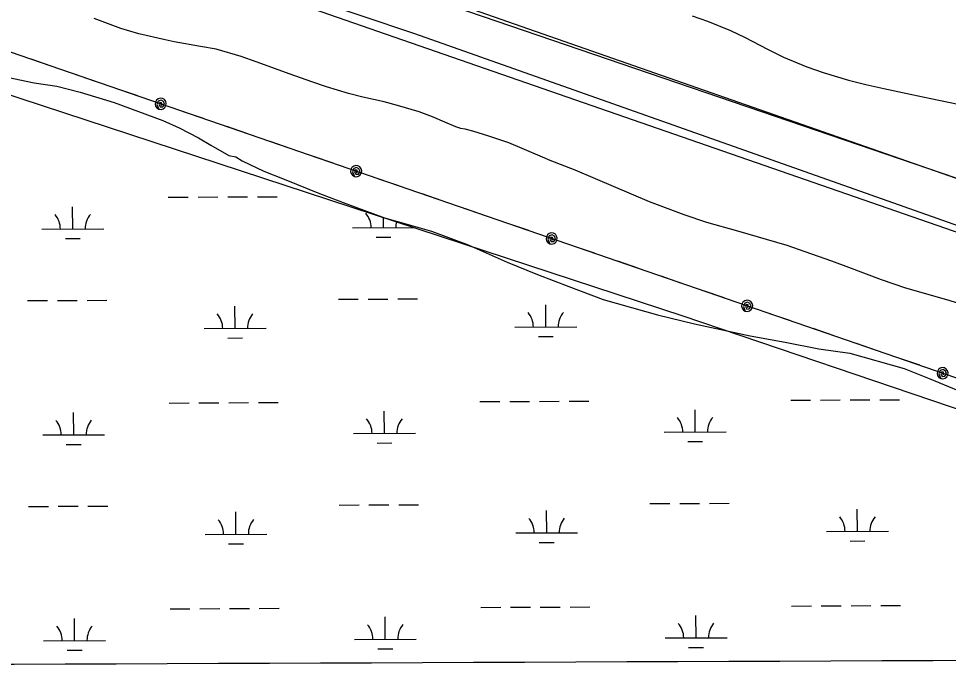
# Model space of a CAD drawing. Extents: x 3424494 to 3462436, y 522220 to 547718.
# Drawn here: x 3428687 to 3430189, y 533661 to 534715 of the extents above; entities that cross this region are included whole.
import ezdxf

# ---------------------------------------------------------------- set-up
doc = ezdxf.new("R2010")
doc.units = 0
for name, color, linetype in [('V-GRID-MAJR', 7, 'Continuous'), ('V-SITE-VEGE', 7, 'Continuous'), ('V-TOPO-SHOR', 7, 'Continuous'), ('V-UTIL-LINE', 7, 'Continuous'), ('V-WETL-SWMP', 7, 'Continuous')]:
    doc.layers.add(name, color=color, linetype=linetype)

msp = doc.modelspace()

# ---------------------------------------------------------------- linework, layer by layer
at = {"layer": 'V-GRID-MAJR'}
msp.add_spline([(3428597.178, 533671.261), (3433874.427, 533693.136), (3439151.673, 533715.78), (3444428.916, 533739.1900000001), (3449706.156, 533763.3690000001), (3454983.3910000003, 533788.3150000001), (3460260.623, 533814.028), (3460260.6240000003, 533814.028)], degree=3, dxfattribs=at)
at = {"layer": 'V-SITE-VEGE'}
for p, q in [((3428592.0153967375, 534939.0078776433), (3429326.0810000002, 534690.9829999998)), ((3430523.262, 534346.6529999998), (3429111.396, 534829.88)), ((3428851.984, 534699.3549999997), (3428808.668, 534715.1659999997)), ((3429774.784, 534719.761), (3429799.524, 534711.0430000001)), ((3428880.977, 534690.6609999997), (3428851.984, 534699.3549999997)), ((3429799.524, 534711.0430000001), (3429836.938, 534696.117)), ((3428923.537, 534680.686), (3428880.977, 534690.661)), ((3429326.0810000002, 534690.983), (3431162.384, 534041.3980000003)), ((3429836.938, 534696.117), (3429860.294, 534684.394)), ((3429860.294, 534684.3939999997), (3429896.656, 534665.7879999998)), ((3428937.911, 534677.724), (3428923.537, 534680.686)), ((3428980.504, 534670.241), (3428937.911, 534677.724)), ((3429005.944, 534665.4769999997), (3428980.504, 534670.241)), ((3429046.544, 534654.1349999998), (3429005.944, 534665.4769999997)), ((3429070.548, 534645.5069999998), (3429046.544, 534654.1349999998)), ((3429896.656, 534665.7880000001), (3429922.348, 534653.029)), ((3429922.348, 534653.029), (3429960.093, 534637.426)), ((3429125.4450000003, 534625.113), (3429070.548, 534645.5069999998)), ((3429160.492, 534613.0129999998), (3429125.4450000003, 534625.113)), ((3429960.093, 534637.426), (3429986.5, 534628.015)), ((3429986.5, 534628.015), (3430027.31, 534615.731)), ((3428658.355, 534622.3589999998), (3428711.992, 534611.348)), ((3428711.992, 534611.348), (3428748.754, 534605.712)), ((3429183.946, 534604.6699999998), (3429160.492, 534613.0129999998)), ((3430027.31, 534615.731), (3430055.427, 534608.649)), ((3430055.427, 534608.649), (3430084.558, 534602.225)), ((3428748.754, 534605.7119999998), (3428786.204, 534596.3859999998)), ((3428786.204, 534596.3859999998), (3428841.24, 534579.4609999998)), ((3429219.845, 534594.2229999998), (3429183.946, 534604.6699999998)), ((3429243.055, 534588.378), (3429219.845, 534594.223)), ((3430084.558, 534602.225), (3430129.77, 534592.5700000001)), ((3430129.77, 534592.5700000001), (3430160.242, 534585.794)), ((3428841.24, 534579.4609999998), (3428919.686, 534550.4469999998)), ((3429277.0500000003, 534580.7289999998), (3429243.055, 534588.3779999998)), ((3429298.869, 534574.6240000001), (3429277.0500000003, 534580.729)), ((3430160.242, 534585.7939999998), (3430204.452, 534576.8209999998)), ((3429333.667, 534564.47), (3429298.869, 534574.6240000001)), ((3429355.46, 534556.4249999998), (3429333.667, 534564.47)), ((3428919.686, 534550.447), (3428946.0500000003, 534538.317)), ((3429375.307, 534547.85), (3429355.46, 534556.4249999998)), ((3429392.95, 534540.414), (3429375.307, 534547.85)), ((3428946.0500000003, 534538.317), (3428977.522, 534522.437)), ((3429401.228, 534537.5339999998), (3429392.95, 534540.4139999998)), ((3429407.866, 534536.338), (3429401.228, 534537.5339999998)), ((3429420.58, 534533.4019999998), (3429407.866, 534536.338)), ((3429446.5300000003, 534525.302), (3429420.58, 534533.402)), ((3428977.522, 534522.437), (3428997.256, 534510.3919999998)), ((3429478.538, 534514.075), (3429446.5300000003, 534525.302)), ((3428997.256, 534510.3919999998), (3429026.508, 534493.8059999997)), ((3429500.044, 534505.2029999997), (3429478.538, 534514.075)), ((3429533.128, 534491.188), (3429500.044, 534505.2029999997)), ((3429026.508, 534493.806), (3429037.528, 534491.45)), ((3429037.528, 534491.4499999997), (3429047.762, 534485.4249999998)), ((3429545.252, 534485.765), (3429533.128, 534491.188)), ((3429047.762, 534485.425), (3429082.9080000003, 534468.761)), ((3429585.796, 534469.991), (3429545.252, 534485.765)), ((3429082.9080000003, 534468.761), (3429115.8910000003, 534455.805)), ((3429618.878, 534455.9789999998), (3429585.796, 534469.991)), ((3429115.8910000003, 534455.8049999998), (3429173.046, 534432.226)), ((3429705.713, 534418.814), (3429618.878, 534455.9789999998)), ((3429173.046, 534432.226), (3429215.5670000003, 534416.203)), ((3429215.5670000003, 534416.203), (3429277.89, 534393.29)), ((3429761.988, 534397.844), (3429705.713, 534418.814)), ((3429798.698, 534385.7259999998), (3429761.988, 534397.844)), ((3429277.89, 534393.29), (3429316.056, 534382.4799999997)), ((3429316.056, 534382.4799999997), (3429353.488, 534371.679)), ((3429848.69, 534371.7689999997), (3429798.698, 534385.7259999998)), ((3429353.488, 534371.679), (3429412.873, 534349.542)), ((3429928.222, 534348.559), (3429848.69, 534371.7689999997)), ((3429412.873, 534349.542), (3429475.864, 534321.4659999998)), ((3429957.1890000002, 534337.924), (3429928.222, 534348.559)), ((3430000.242, 534323.23), (3429957.1890000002, 534337.924)), ((3430027.822, 534312.615), (3430000.242, 534323.23)), ((3429475.864, 534321.4659999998), (3429524.9620000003, 534301.6719999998)), ((3430080.5130000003, 534293.079), (3430027.822, 534312.615)), ((3429524.9620000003, 534301.6719999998), (3429575.542, 534281.8599999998)), ((3430119.972, 534279.259), (3430080.5130000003, 534293.079)), ((3429575.542, 534281.8599999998), (3429631.262, 534261.2449999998)), ((3430185.977, 534260.385), (3430119.972, 534279.259)), ((3429631.262, 534261.245), (3429718.607, 534236.5339999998)), ((3430210.827, 534252.852), (3430185.977, 534260.385)), ((3429718.607, 534236.5339999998), (3429778.824, 534221.753)), ((3429778.824, 534221.753), (3429868.447, 534202.1699999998)), ((3429868.447, 534202.1699999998), (3429925.039, 534191.8569999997)), ((3429925.039, 534191.857), (3429979.4220000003, 534181.574)), ((3429979.4220000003, 534181.574), (3430029.4220000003, 534174.2930000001)), ((3430029.4220000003, 534174.2930000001), (3430117.504, 534149.5719999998)), ((3430117.504, 534149.5719999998), (3430157.815, 534133.577)), ((3430157.815, 534133.577), (3430220.099, 534107.7189999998))]:
    msp.add_line(p, q, dxfattribs=at)
at = {"layer": 'V-TOPO-SHOR'}
for p, q in [((3432037.052, 533814.144), (3428591.685294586, 535020.0628069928)), ((3432061.23, 533723.436), (3428592.0560937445, 534929.0149315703))]:
    msp.add_line(p, q, dxfattribs=at)
at = {"layer": 'V-UTIL-LINE'}
for points in [[(3428593.037, 534688.825), (3431292.597, 533758.193), (3432847.102, 533231.087)], [(3428739.4930000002, 534638.335), (3428707.349, 534649.416)], [(3428809.452, 534614.218), (3428777.308, 534625.299)], [(3428879.412, 534590.1), (3428847.268, 534601.181)], [(3428916.289, 534577.388), (3428917.065, 534574.618), (3428918.54, 534576.417), (3428917.733, 534579.042), (3428914.876, 534579.684), (3428913.617, 534576.528), (3428915.5670000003, 534572.264), (3428919.8140000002, 534572.681), (3428922.565, 534576.691), (3428920.768, 534580.902), (3428916.958, 534583.242), (3428912.441, 534581.549), (3428910.344, 534576.459), (3428913.356, 534568.88), (3428916.835, 534568.405), (3428920.231, 534569.297), (3428923.0270000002, 534571.422), (3428924.7970000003, 534574.455), (3428925.272, 534577.934), (3428924.379, 534581.331), (3428922.255, 534584.127), (3428919.222, 534585.897), (3428915.7430000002, 534586.372), (3428912.346, 534585.479), (3428909.5500000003, 534583.354), (3428907.7800000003, 534580.321), (3428907.305, 534576.8420000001), (3428908.198, 534573.446), (3428910.323, 534570.65), (3428913.356, 534568.88)], [(3428985.2970000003, 534553.598), (3428953.153, 534564.679)], [(3429055.257, 534529.48), (3429023.113, 534540.561)], [(3429125.216, 534505.363), (3429093.072, 534516.444)], [(3429195.176, 534481.245), (3429163.032, 534492.326)], [(3429232.051, 534468.534), (3429232.828, 534465.764), (3429234.303, 534467.563), (3429233.495, 534470.188), (3429230.639, 534470.83), (3429229.38, 534467.6730000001), (3429231.33, 534463.41), (3429235.577, 534463.827), (3429238.328, 534467.837), (3429236.5300000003, 534472.0480000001), (3429232.721, 534474.387), (3429228.204, 534472.6950000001), (3429226.107, 534467.604), (3429229.1180000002, 534460.025), (3429232.597, 534459.55), (3429235.994, 534460.443), (3429238.79, 534462.568), (3429240.56, 534465.601), (3429241.035, 534469.08), (3429240.142, 534472.476), (3429238.017, 534475.272), (3429234.985, 534477.042), (3429231.505, 534477.517), (3429228.109, 534476.6240000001), (3429225.313, 534474.5), (3429223.543, 534471.4670000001), (3429223.068, 534467.988), (3429223.961, 534464.591), (3429226.086, 534461.795), (3429229.1180000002, 534460.025)], [(3429301.061, 534444.743), (3429268.917, 534455.824)], [(3429371.021, 534420.625), (3429338.877, 534431.706)], [(3429440.98, 534396.508), (3429408.836, 534407.589)], [(3429510.94, 534372.39), (3429478.796, 534383.471)], [(3429547.8140000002, 534359.68), (3429548.591, 534356.909), (3429550.066, 534358.709), (3429549.258, 534361.333), (3429546.401, 534361.975), (3429545.143, 534358.819), (3429547.093, 534354.556), (3429551.34, 534354.973), (3429554.091, 534358.983), (3429552.293, 534363.194), (3429548.483, 534365.533), (3429543.966, 534363.841), (3429541.87, 534358.75), (3429544.881, 534351.171), (3429548.36, 534350.696), (3429551.757, 534351.589), (3429554.553, 534353.714), (3429556.323, 534356.746), (3429556.798, 534360.226), (3429555.9050000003, 534363.622), (3429553.7800000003, 534366.4180000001), (3429550.747, 534368.188), (3429547.268, 534368.6630000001), (3429543.872, 534367.77), (3429541.076, 534365.6460000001), (3429539.306, 534362.613), (3429538.8310000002, 534359.134), (3429539.724, 534355.737), (3429541.848, 534352.941), (3429544.881, 534351.171)], [(3429616.825, 534335.888), (3429584.681, 534346.969)], [(3429686.785, 534311.77), (3429654.6410000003, 534322.851)], [(3429756.744, 534287.653), (3429724.6, 534298.734)], [(3429826.704, 534263.536), (3429794.56, 534274.617)], [(3429863.577, 534250.825), (3429864.353, 534248.055), (3429865.828, 534249.855), (3429865.021, 534252.479), (3429862.164, 534253.121), (3429860.906, 534249.965), (3429862.856, 534245.702), (3429867.102, 534246.118), (3429869.853, 534250.129), (3429868.056, 534254.34), (3429864.2460000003, 534256.679), (3429859.7290000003, 534254.987), (3429857.632, 534249.8960000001), (3429860.644, 534242.317), (3429864.123, 534241.8420000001), (3429867.519, 534242.735), (3429870.315, 534244.859), (3429872.085, 534247.892), (3429872.56, 534251.371), (3429871.667, 534254.768), (3429869.543, 534257.564), (3429866.5100000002, 534259.334), (3429863.031, 534259.809), (3429859.634, 534258.916), (3429856.838, 534256.791), (3429855.068, 534253.759), (3429854.593, 534250.279), (3429855.486, 534246.883), (3429857.611, 534244.087), (3429860.644, 534242.317)], [(3429932.589, 534227.034), (3429900.4450000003, 534238.115)], [(3430002.549, 534202.916), (3429970.4050000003, 534213.997)], [(3430072.508, 534178.799), (3430040.364, 534189.88)], [(3430142.468, 534154.681), (3430110.324, 534165.762)], [(3430179.34, 534141.971), (3430180.116, 534139.201), (3430181.591, 534141), (3430180.7830000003, 534143.625), (3430177.927, 534144.267), (3430176.668, 534141.111), (3430178.6180000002, 534136.8470000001), (3430182.865, 534137.264), (3430185.616, 534141.274), (3430183.818, 534145.485), (3430180.009, 534147.825), (3430175.492, 534146.132), (3430173.395, 534141.042), (3430176.406, 534133.462), (3430179.886, 534132.988), (3430183.282, 534133.88), (3430186.078, 534136.005), (3430187.848, 534139.0380000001), (3430188.323, 534142.517), (3430187.43, 534145.914), (3430185.305, 534148.71), (3430182.273, 534150.48), (3430178.794, 534150.955), (3430175.397, 534150.062), (3430172.6010000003, 534147.937), (3430170.8310000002, 534144.904), (3430170.356, 534141.425), (3430171.2490000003, 534138.029), (3430173.3740000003, 534135.233), (3430176.406, 534133.462)]]:
    msp.add_lwpolyline(points, dxfattribs=at)
at = {"layer": 'V-WETL-SWMP'}
for p, q in [((3428593.3239028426, 534617.7107601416), (3429759.8273758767, 534234.4642022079)), ((3428928.635138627, 534426.4255631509), (3428960.6348085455, 534426.5698462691)), ((3428976.6346435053, 534426.6419878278), (3429008.634313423, 534426.7862709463)), ((3429024.634148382, 534426.8584125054), (3429056.6338183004, 534427.0026956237)), ((3429072.6336532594, 534427.0748371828), (3429104.6333231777, 534427.2191203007)), ((3428774.273496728, 534374.9870666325), (3428774.111195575, 534410.9866869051)), ((3429276.17631952, 534377.250093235), (3429276.103561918, 534393.388278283)), ((3428724.274012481, 534374.7616242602), (3428824.272980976, 534375.2125090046)), ((3429226.176835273, 534377.0246508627), (3429324.56001297, 534377.4682501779)), ((3428762.3431890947, 534359.5021232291), (3428786.3429415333, 534359.610335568)), ((3429264.2460118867, 534361.7651498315), (3429288.2457643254, 534361.8733621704)), ((3429299.288496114, 534261.9211746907), (3429331.288166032, 534262.0654578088)), ((3428701.3866635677, 534259.2252987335), (3428733.386333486, 534259.3695818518)), ((3428749.3861684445, 534259.4417234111), (3428781.3858383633, 534259.5860065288)), ((3428797.3856733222, 534259.6581480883), (3428829.385343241, 534259.8024312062)), ((3429036.4365330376, 534214.3055489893), (3429036.274231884, 534250.3051692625)), ((3429203.28948636, 534261.488325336), (3429235.2891562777, 534261.6326084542)), ((3429251.2889912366, 534261.7047500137), (3429283.288661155, 534261.8490331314)), ((3429538.339355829, 534216.5685755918), (3429538.177054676, 534252.5681958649)), ((3429759.8273758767, 534234.4642022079), (3432337.9601683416, 533360.7131171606)), ((3428986.437048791, 534214.0801066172), (3429086.4360172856, 534214.5309913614)), ((3429488.3398715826, 534216.3431332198), (3429588.338840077, 534216.7940179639)), ((3429024.506225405, 534198.820605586), (3429048.5059778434, 534198.9288179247)), ((3429526.4090481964, 534201.0836321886), (3429550.408800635, 534201.1918445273)), ((3429933.940604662, 534098.2801254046), (3429965.94027458, 534098.4244085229)), ((3429981.9401095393, 534098.4965500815), (3430013.9397794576, 534098.6408332)), ((3430029.9396144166, 534098.7129747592), (3430061.9392843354, 534098.8572578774)), ((3430077.9391192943, 534098.9293994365), (3430109.938789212, 534099.0736825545)), ((3428930.134959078, 534093.7540721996), (3428962.1346289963, 534093.8983553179)), ((3428978.134463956, 534093.9704968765), (3429010.134133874, 534094.1147799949)), ((3429026.133968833, 534094.1869215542), (3429058.133638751, 534094.3312046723)), ((3429074.13347371, 534094.4033462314), (3429106.1331436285, 534094.5476293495)), ((3429432.03778187, 534096.0170988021), (3429464.037451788, 534096.1613819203)), ((3429480.0372867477, 534096.233523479), (3429512.036956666, 534096.3778065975)), ((3429528.036791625, 534096.4499481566), (3429560.0364615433, 534096.5942312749)), ((3429576.036296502, 534096.666372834), (3429608.03596642, 534096.810655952)), ((3429779.5789627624, 534046.8416288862), (3429779.416661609, 534082.8412491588)), ((3428775.7733171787, 534042.3155756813), (3428775.6110160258, 534078.3151959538)), ((3429277.676139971, 534044.5786022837), (3429277.5138388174, 534080.5782225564)), ((3428725.7738329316, 534042.0901333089), (3428825.7728014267, 534042.5410180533)), ((3429227.6766557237, 534044.3531599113), (3429327.675624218, 534044.8040446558)), ((3429729.5794785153, 534046.6161865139), (3429829.57844701, 534047.0670712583)), ((3428763.8430095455, 534026.8306322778), (3428787.842761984, 534026.9388446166)), ((3429265.7458323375, 534029.0936588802), (3429289.745584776, 534029.2018712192)), ((3429767.6486551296, 534031.3566854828), (3429791.648407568, 534031.4648978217)), ((3429802.6911393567, 533931.5127103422), (3429834.6908092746, 533931.6569934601)), ((3428702.8864840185, 533926.5538077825), (3428734.8861539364, 533926.6980909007)), ((3428750.8859888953, 533926.77023246), (3428782.8856588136, 533926.9145155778)), ((3428798.8854937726, 533926.9866571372), (3428830.885163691, 533927.1309402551)), ((3429037.936353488, 533881.6340580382), (3429037.774052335, 533917.6336783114)), ((3429204.78930681, 533928.8168343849), (3429236.7889767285, 533928.9611175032)), ((3429252.7888116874, 533929.0332590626), (3429284.7884816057, 533929.1775421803)), ((3429300.7883165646, 533929.2496837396), (3429332.7879864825, 533929.3939668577)), ((3429539.83917628, 533883.8970846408), (3429539.676875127, 533919.8967049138)), ((3429706.6921296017, 533931.0798609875), (3429738.6917995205, 533931.2241441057)), ((3429754.691634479, 533931.296285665), (3429786.691304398, 533931.4405687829)), ((3430041.741999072, 533886.1601112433), (3430041.5796979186, 533922.1597315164)), ((3428987.9368692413, 533881.4086156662), (3429087.935837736, 533881.8595004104)), ((3429489.839692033, 533883.6716422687), (3429589.8386605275, 533884.1225270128)), ((3429991.742514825, 533885.9346688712), (3430091.7414833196, 533886.3855536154)), ((3429026.006045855, 533866.149114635), (3429050.0057982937, 533866.2573269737)), ((3429527.9088686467, 533868.4121412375), (3429551.9086210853, 533868.5203535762)), ((3430029.811691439, 533870.67516784), (3430053.8114438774, 533870.7833801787)), ((3428931.6347795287, 533761.0825812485), (3428963.6344494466, 533761.2268643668)), ((3428979.6342844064, 533761.2990059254), (3429011.6339543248, 533761.443289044)), ((3429027.6337892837, 533761.5154306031), (3429059.633459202, 533761.6597137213)), ((3429075.633294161, 533761.7318552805), (3429107.632964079, 533761.8761383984)), ((3429433.537602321, 533763.345607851), (3429465.5372722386, 533763.4898909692)), ((3429481.537107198, 533763.562032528), (3429513.5367771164, 533763.7063156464)), ((3429529.5366120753, 533763.7784572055), (3429561.536281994, 533763.9227403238)), ((3429577.536116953, 533763.9948818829), (3429609.535786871, 533764.1391650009)), ((3429935.4404251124, 533765.6086344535), (3429967.4400950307, 533765.7529175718)), ((3429983.43992999, 533765.8250591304), (3430015.439599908, 533765.969342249)), ((3430031.439434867, 533766.0414838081), (3430063.4391047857, 533766.1857669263)), ((3430079.4389397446, 533766.2579084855), (3430111.438609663, 533766.4021916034)), ((3428777.2731376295, 533709.6440847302), (3428777.110836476, 533745.6437050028)), ((3429279.175960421, 533711.9071113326), (3429279.0136592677, 533747.9067316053)), ((3429781.0787832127, 533714.1701379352), (3429780.9164820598, 533750.1697582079)), ((3428727.2736533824, 533709.4186423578), (3428827.2726218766, 533709.8695271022)), ((3429229.176476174, 533711.6816689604), (3429329.1754446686, 533712.1325537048)), ((3429731.0792989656, 533713.9446955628), (3429831.0782674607, 533714.3955803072)), ((3428765.3428299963, 533694.1591413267), (3428789.342582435, 533694.2673536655)), ((3429267.2456527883, 533696.4221679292), (3429291.245405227, 533696.5303802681)), ((3429769.14847558, 533698.6851945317), (3429793.1482280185, 533698.7934068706))]:
    msp.add_line(p, q, dxfattribs=at)
for centre, radius, start, end in [((3428719.028989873, 534375.2127828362), 35.24628790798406, 359.48651895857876, 41.030177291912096), ((3428829.5137224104, 534375.7109467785), 35.246287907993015, 139.48651559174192, 181.03017392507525), ((3429220.931812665, 534377.4758094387), 35.24628790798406, 359.48651895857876, 41.030177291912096), ((3429331.4165452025, 534377.9739733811), 35.246287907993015, 166.07632807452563, 181.03017392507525), ((3428981.1920261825, 534214.531265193), 35.24628790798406, 359.48651895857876, 41.030177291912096), ((3429091.67675872, 534215.0294291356), 35.246287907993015, 139.48651559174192, 181.03017392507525), ((3429483.094848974, 534216.7942917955), 35.24628790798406, 359.48651895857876, 41.030177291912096), ((3429593.5795815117, 534217.2924557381), 35.246287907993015, 139.48651559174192, 181.03017392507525), ((3429222.4316331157, 534044.8043184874), 35.24628790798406, 359.48651895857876, 41.030177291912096), ((3429332.9163656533, 534045.3024824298), 35.246287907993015, 139.48651559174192, 181.03017392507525), ((3429724.334455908, 534047.06734509), 35.24628790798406, 359.48651895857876, 41.030177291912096), ((3429834.819188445, 534047.5655090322), 35.246287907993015, 139.48651559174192, 181.03017392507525), ((3428720.5288103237, 534042.541291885), 35.24628790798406, 359.48651895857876, 41.030177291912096), ((3428831.013542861, 534043.0394558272), 35.246287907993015, 139.48651559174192, 181.03017392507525), ((3428982.691846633, 533881.8597742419), 35.24628790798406, 359.48651895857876, 41.030177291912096), ((3429093.1765791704, 533882.3579381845), 35.246287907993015, 139.48651559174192, 181.03017392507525), ((3429484.594669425, 533884.1228008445), 35.24628790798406, 359.48651895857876, 41.030177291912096), ((3429595.0794019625, 533884.620964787), 35.246287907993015, 139.48651559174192, 181.03017392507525), ((3429986.497492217, 533886.3858274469), 35.24628790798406, 359.48651895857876, 41.030177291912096), ((3430096.9822247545, 533886.8839913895), 35.246287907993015, 139.48651559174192, 181.03017392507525), ((3429725.834276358, 533714.3958541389), 35.24628790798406, 359.48651895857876, 41.030177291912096), ((3429836.319008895, 533714.8940180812), 35.246287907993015, 139.48651559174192, 181.03017392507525), ((3428722.0286307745, 533709.8698009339), 35.24628790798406, 359.48651895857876, 41.030177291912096), ((3428832.513363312, 533710.3679648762), 35.246287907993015, 139.48651559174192, 181.03017392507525), ((3429223.9314535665, 533712.1328275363), 35.24628790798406, 359.48651895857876, 41.030177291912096), ((3429334.4161861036, 533712.6309914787), 35.246287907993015, 139.48651559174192, 181.03017392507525)]:
    msp.add_arc(centre, radius, start, end, dxfattribs=at)

doc.saveas('drawing.dxf')
